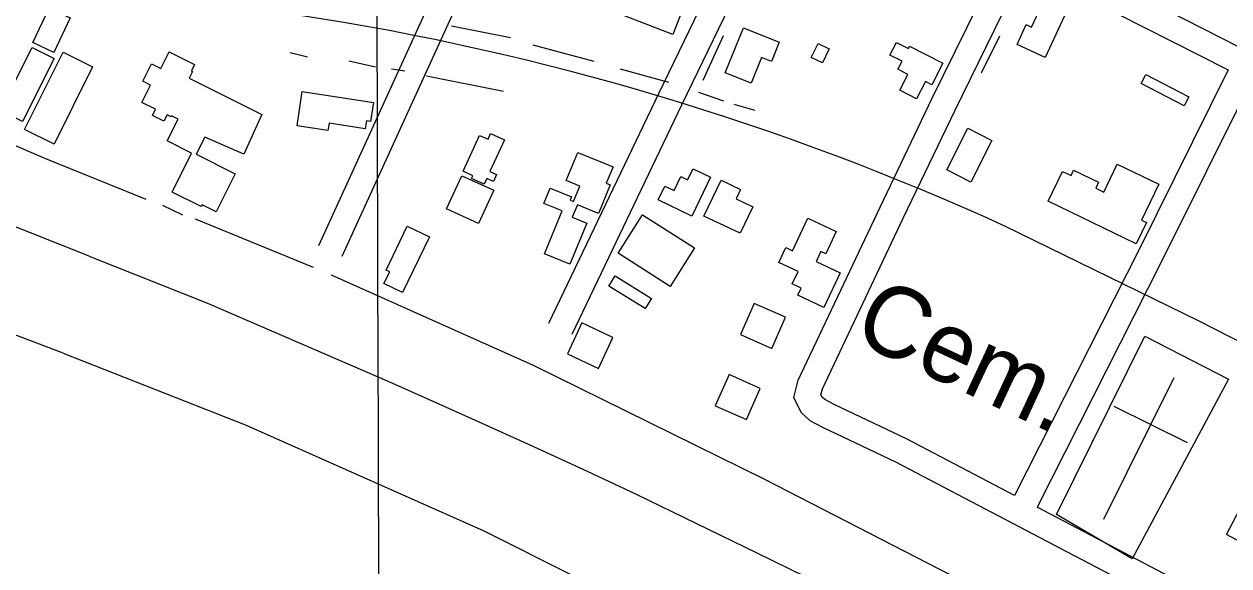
# Model space of a CAD drawing. Extents: x 3361039 to 3398939, y 576572 to 602007.
# Drawn here: x 3385821 to 3387231, y 582597 to 583231 of the extents above; entities that cross this region are included whole.
import ezdxf

# ---------------------------------------------------------------- set-up
doc = ezdxf.new("R2010")
doc.units = 0
for name, color, linetype in [('V-BLDG-OTLN', 7, 'Continuous'), ('V-GRID-MAJR', 7, 'Continuous'), ('V-RAIL-TRAK', 7, 'Continuous'), ('V-ROAD-CNTR', 7, 'Continuous'), ('V-SITE-OTLN', 7, 'Continuous'), ('V-SITE-OTLN-IDEN', 7, 'Continuous'), ('V-TOPO-SHOR', 7, 'Continuous')]:
    doc.layers.add(name, color=color, linetype=linetype)

msp = doc.modelspace()

# ---------------------------------------------------------------- linework, layer by layer
at = {"layer": 'V-BLDG-OTLN'}
for points in [[(3386580.5, 583218.4), (3386489.4, 583253.7), (3386503.2, 583289.4), (3386531.4, 583278.5), (3386535.3, 583288.5), (3386559.1, 583279.3), (3386554.6, 583267.6), (3386593.7, 583252.5)], [(3387012.3, 583252.9), (3387039.1, 583240.5), (3387016.5, 583191.7), (3386983.6, 583206.9), (3386994.3, 583230.1), (3387000.4, 583227.3)], [(3385874.9, 583238), (3385856, 583197.5), (3385831.4, 583209), (3385850.2, 583249.5)], [(3386641.9, 583173.5), (3386663.1, 583226.5), (3386705.1, 583209.6), (3386696.1, 583187), (3386684.4, 583191.7), (3386672.2, 583161.4)], [(3386857.6, 583204.9), (3386896.7, 583184.8), (3386883.6, 583159.5), (3386876.1, 583163.4), (3386865.7, 583143.2), (3386846.1, 583153.3), (3386855.6, 583171.7), (3386843.9, 583177.8), (3386848.8, 583187.2), (3386834.7, 583194.4), (3386842.4, 583209.3), (3386856.2, 583202.2)], [(3385856.1, 583190.5), (3385819, 583116.6), (3385756.2, 583148.2), (3385767.2, 583170.2), (3385804.4, 583151.5), (3385830.5, 583203.4)], [(3385901.2, 583180.5), (3385856.1, 583090.3), (3385821.6, 583107.5), (3385866.8, 583197.8)], [(3386014.3, 583167.5), (3386099.4, 583125), (3386078.1, 583078.6), (3386032.4, 583098.4), (3386022.5, 583078.4), (3386068.1, 583055.3), (3386045.9, 583010.9), (3386029.4, 583019.2), (3386028.4, 583017.2), (3385994.3, 583034.2), (3386017, 583079.7), (3385988.4, 583094), (3386001.2, 583119.6), (3385993.6, 583123.4), (3385993, 583122.3), (3385988.3, 583124.7), (3385984.5, 583117.2), (3385971.3, 583123.8), (3385974.9, 583131.1), (3385958.9, 583139.1), (3385969, 583159.4), (3385960, 583163.9), (3385970.1, 583184.2), (3385981.1, 583178.7), (3385990.9, 583198.2), (3386020.5, 583183.4), (3386016.8, 583176), (3386018.2, 583175.3)], [(3386742.6, 583191.7), (3386750.5, 583207.9), (3386763.4, 583201.7), (3386755.5, 583185.4)], [(3387134.1, 583171.7), (3387184.5, 583145.5), (3387179.1, 583135.1), (3387128.7, 583161.3)], [(3386140.5, 583111.7), (3386146.6, 583151.7), (3386229.9, 583139), (3386226.6, 583116.7), (3386221.8, 583117.4), (3386220.4, 583108.2), (3386178, 583114.7), (3386176.7, 583106.2)], [(3386335, 583058.5), (3386354.2, 583100.5), (3386364.1, 583096), (3386367.1, 583102.5), (3386383.3, 583095.1), (3386366.4, 583058.2), (3386374.2, 583054.6), (3386370.5, 583046.5), (3386362.7, 583050.1), (3386359.5, 583043.2), (3386344.8, 583049.9), (3386346.4, 583053.3)], [(3386901.1, 583060.2), (3386925.9, 583108.8), (3386954, 583094.4), (3386929.3, 583045.9)], [(3386469.3, 583080.5), (3386510.5, 583063.6), (3386502.6, 583044.4), (3386507, 583042.5), (3386493.3, 583009.2), (3386468.8, 583019.3), (3386462.8, 583004.9), (3386479.9, 582997.9), (3386460, 582949.7), (3386430.3, 582962), (3386450.9, 583012.1), (3386429.6, 583020.9), (3386436.9, 583038.6), (3386461.7, 583028.4), (3386460.1, 583024.6), (3386464.3, 583022.9), (3386471.7, 583041), (3386455.7, 583047.6)], [(3386333.5, 583053.3), (3386370.8, 583036.2), (3386353, 582997.5), (3386315.7, 583014.6)], [(3386624.7, 583051.6), (3386602.7, 583006), (3386563.4, 583025), (3386571.2, 583041.1), (3386581.9, 583035.9), (3386589.7, 583052.2), (3386597.8, 583048.3), (3386604.1, 583061.5)], [(3387085.1, 583034.1), (3387100.8, 583066.7), (3387149.4, 583043.2), (3387129.2, 583001.3), (3387134.8, 582998.5), (3387122.9, 582973.7), (3387019.8, 583023.4), (3387036.6, 583058.3), (3387046.7, 583053.4), (3387049.7, 583059.6), (3387078.9, 583045.6), (3387075.6, 583038.7)], [(3386616.9, 583006.1), (3386636.9, 583048.1), (3386659.7, 583037.2), (3386654.5, 583026.3), (3386674.1, 583016.9), (3386659.3, 582985.9)], [(3386577.2, 582923.8), (3386516.4, 582962.5), (3386545, 583007.5), (3386605.9, 582968.8)], [(3386720.6, 582965.5), (3386738.6, 583003.6), (3386771.7, 582988), (3386759.4, 582961.9), (3386753.7, 582964.6), (3386748.1, 582952.9), (3386776.5, 582939.5), (3386757.4, 582898.9), (3386726.9, 582913.3), (3386730.9, 582921.8), (3386720.3, 582926.8), (3386727.1, 582941.2), (3386704.7, 582951.8), (3386712.9, 582969.2)], [(3386244.9, 582942.9), (3386269.6, 582994.2), (3386295.5, 582981.7), (3386264.1, 582916.5), (3386242.3, 582927), (3386249, 582940.9)], [(3386512.8, 582935.9), (3386555.4, 582909.7), (3386548, 582897.8), (3386505.5, 582924)], [(3386696.2, 582851.2), (3386712.3, 582887.8), (3386675.7, 582903.9), (3386659.6, 582867.3)], [(3386474, 582880.9), (3386457.1, 582844.7), (3386493.3, 582827.7), (3386510.3, 582864)], [(3386666.8, 582767.8), (3386682.9, 582804.4), (3386646.3, 582820.5), (3386630.2, 582783.9)], [(3387352.9, 582771.5), (3387268.7, 582612.1), (3387228.5, 582633.3), (3387312.7, 582792.8)]]:
    msp.add_lwpolyline(points, close=True, dxfattribs=at)
at = {"layer": 'V-GRID-MAJR'}
msp.add_spline([(3386238, 582015.2), (3386220.4, 588073.2), (3386202.8, 594134.4), (3386185.1, 600195.5), (3386185.1, 600198.6)], degree=3, dxfattribs=at)
at = {"layer": 'V-RAIL-TRAK'}
for points in [[(3385897.1, 582959), (3385723.1, 583028.1), (3385552.3, 583092.7), (3385327, 583171.7), (3385123.3, 583238.4), (3384889.1, 583313.7), (3384627, 583392.9), (3384441, 583451.9), (3384235.3, 583516.2)], [(3385897.1, 582959), (3386035.9, 582904), (3386248.6, 582812)], [(3386248.6, 582812), (3386306.6, 582786.3), (3386364.5, 582760.3), (3386422.4, 582734), (3386480.1, 582707.5), (3386537.6, 582680.7), (3386608.2, 582646.4), (3386678.7, 582612), (3386735.3, 582584.1), (3386749, 582577.3), (3386819.3, 582542.3), (3386874.8, 582513.6), (3386930.1, 582484.7), (3386985.4, 582455.6), (3387040.6, 582426.4), (3387095.7, 582397), (3387149.6, 582366.6), (3387203.6, 582336.4), (3387257.7, 582306.4)]]:
    msp.add_lwpolyline(points, dxfattribs=at)
at = {"layer": 'V-ROAD-CNTR'}
for points in [[(3386166.2, 582971.5), (3386315, 583298.1), (3386444.4, 583573.5)], [(3386193.5, 582959), (3386342.3, 583285.6), (3386471.4, 583560.4)], [(3386706.2, 583443.5), (3386563.6, 583149), (3386435.1, 582880.3)], [(3386733, 583430), (3386590.6, 583136), (3386462.2, 582867.4)], [(3387006.2, 583324.8), (3387049.2, 583303), (3387244, 583203.9)], [(3387998.8, 582127.9), (3387445.3, 582401.6), (3386841.5, 582718.2), (3386756.1, 582758.6), (3386741.1, 582766.5), (3386730.8, 582776), (3386722.1, 582793.6), (3386727.2, 582814.1), (3386823, 583016.4), (3386883.8, 583143.1), (3386966.3, 583311.5)], [(3386980.5, 582679.2), (3386854.8, 582745.1), (3386769.5, 582785.5), (3386758.5, 582791.2), (3386755.2, 582794.2), (3386753.9, 582796.9), (3386755.6, 582803.9), (3386850.1, 583003.5), (3386910.8, 583130), (3386993, 583297.9)], [(3386993, 583297.9), (3387035.6, 583276.2), (3387230.7, 583177.1)], [(3387230.7, 583177.1), (3387126.3, 582967), (3386980.5, 582679.2)], [(3387257.4, 583163.5), (3387153.1, 582953.5), (3387007.1, 582665.3)], [(3387968.7, 582489), (3387195.9, 582883.3), (3386969.2, 582994.1)], [(3387241.3, 582542.4), (3387007.1, 582665.3)]]:
    msp.add_lwpolyline(points, dxfattribs=at)
msp.add_arc((3385671.4, 580156.9), 3120, 65.4205, 81.3285, dxfattribs=at)
at = {"layer": 'V-SITE-OTLN'}
for p, q in [((3387085.1, 582651.2), (3387167.3, 582817.1)), ((3387182.8, 582740.6), (3387097, 582783.1))]:
    msp.add_line(p, q, dxfattribs=at)
msp.add_lwpolyline([(3387029.5, 582656.7), (3387133.2, 582865.5), (3387230.8, 582815.2), (3387118.3, 582605)], close=True, dxfattribs=at)
at = {"layer": 'V-TOPO-SHOR'}
for p, q in [((3386390.4, 583214.8), (3386321.4, 583228.3)), ((3386616.1, 583165.1), (3386639.8, 583217.3)), ((3386941.8, 583173.8), (3386963.3, 583216.9)), ((3386132.6, 583197.4), (3386152.6, 583192.5)), ((3386488.5, 583186.8), (3386416.9, 583206.1)), ((3386201.2, 583187.8), (3386232.4, 583180.5)), ((3386251.3, 583178.4), (3386266.7, 583176)), ((3386292.1, 583170.3), (3386382.3, 583152.4)), ((3386575.9, 583162.4), (3386519.3, 583178)), ((3386610.5, 583151.2), (3386639.8, 583140.9)), ((3386651.7, 583136.9), (3386676.3, 583130.1)), ((3385964, 583025.4), (3385846.5, 583073)), ((3385983, 583018.6), (3386006.4, 583007.6)), ((3386021.4, 583002.8), (3386159.4, 582946.2))]:
    msp.add_line(p, q, dxfattribs=at)
for points in [[(3385846.5, 583073), (3385751.8, 583113.4), (3385734.4, 583119.1), (3385722.6, 583121.3), (3385703.7, 583121.5), (3385652.8, 583128.1), (3385634, 583135.2), (3385576.2, 583155.2), (3385436.9, 583205), (3385366.6, 583227.1), (3385362.7, 583227.1)], [(3385866.6, 582845.7), (3385707, 582906.2), (3385633.4, 582936.8), (3385604.1, 582946.1), (3385580, 582947.6), (3385560.4, 582943.2), (3385535.4, 582923.1), (3385529.4, 582908.1), (3385514.1, 582871), (3385498.4, 582857.4), (3385465.7, 582850.5), (3385416.7, 582854.1), (3385348.2, 582856.5), (3385233.9, 582863.2), (3385145.7, 582853.3), (3385110.5, 582854.2)], [(3386180.6, 582937.1), (3386416.9, 582831.7), (3386687.7, 582698.1), (3386960, 582557.9), (3387039.3, 582502.7), (3387148.6, 582429.1), (3387181.2, 582408.8), (3387247.2, 582367.8), (3387519.7, 582213.8), (3387785, 582067.5), (3387882.5, 582019.7)], [(3385866.6, 582845.7), (3386081.1, 582761.3), (3386359.4, 582637.7), (3386571.4, 582531)]]:
    msp.add_lwpolyline(points, dxfattribs=at)

# ---------------------------------------------------------------- texts
at = {"layer": 'V-SITE-OTLN-IDEN'}
msp.add_text('Cem.', height=83, rotation=335, dxfattribs=at).set_placement((3386788.1, 582861.8))

doc.saveas('drawing.dxf')
